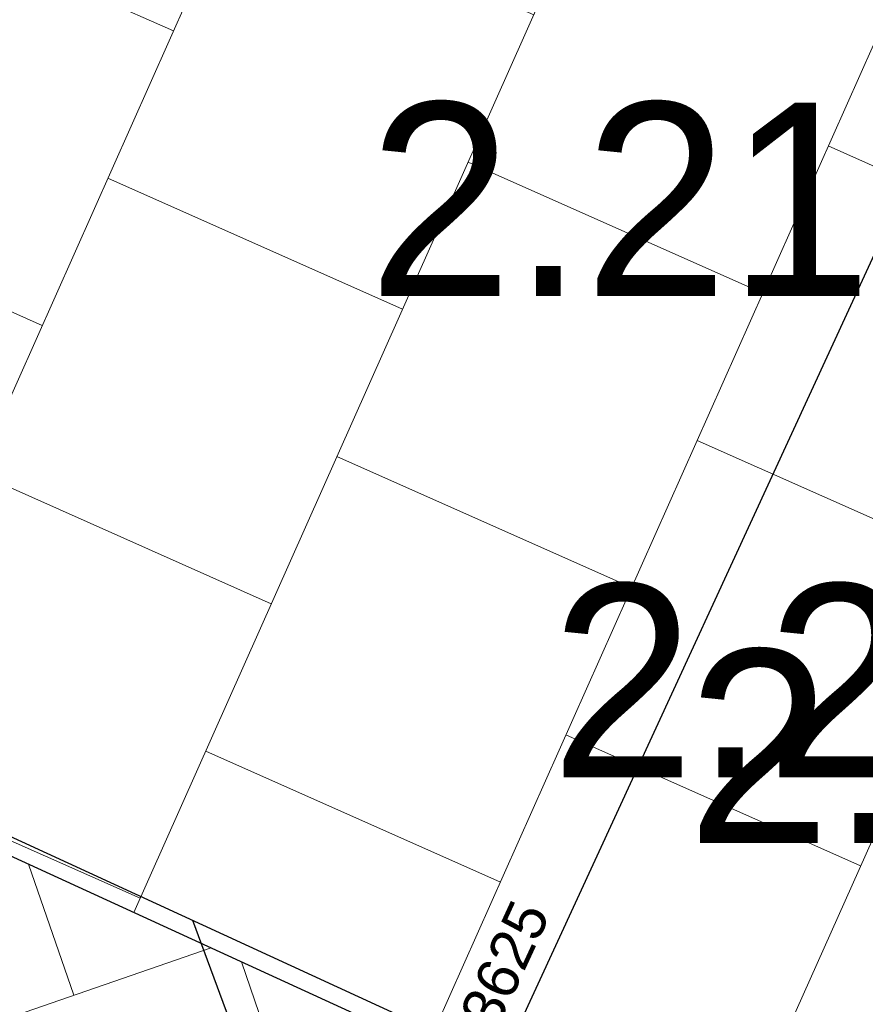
# Model space of a CAD drawing. Header units: metres. Extents: x 134157 to 138734, y 451157 to 455772.
# Tile 872 of 1056: x 136722.8 to 136723.85, y 454287.43 to 454288.65. Entities that reach past the tile are written whole.
import ezdxf

# ---------------------------------------------------------------- set-up
doc = ezdxf.new("R2010")
doc.units = ezdxf.units.M
doc.layers.add('-DR-alg-hulplijnen', color=210, linetype='Continuous', plot=False)
doc.layers.add('-DR-alg-hulplijnen kantverharding asflast nieuwe fietsstraat', color=7, linetype='Continuous', true_color=0xff9429, plot=False)
for name, color, linetype in [('-DR-bs-txt-hoogtemaat', 253, 'Continuous'), ('-DR-nw-inr-fietsparkeren Tulip Traverse', 2, 'Continuous'), ('-DR-nw-vh-kantverharding', 3, 'Continuous')]:
    doc.layers.add(name, color=color, linetype=linetype)
doc.layers.add('-DR-nw-gr-arc-gras', color=7, linetype='Continuous', true_color=0xb5d5a4)
doc.layers.add('-DR-nw-vh-arc-asfalt fietsstraat rood', color=7, linetype='Continuous', lineweight=9, true_color=0xdfbfc7)
doc.layers.add('-DR-nw-vh-arc-bss grijs', color=252, linetype='Continuous', lineweight=9)
doc.layers.add('-DR-nw-vh-arc-tegels 300x300x45', color=253, linetype='Continuous', lineweight=9)
doc.styles.add('2-5TXT', font='arial.ttf')
doc.styles.add('Drong', font='txt', dxfattribs={"height": 1.8})
doc.dimstyles.new('VELOPA-drukwerk', dxfattribs={"dimscale": 0, "dimtxt": 2.5, "dimasz": 2, "dimexe": 1, "dimexo": 1, "dimgap": 1, "dimtad": 1, "dimdec": 0, "dimdsep": 46, "dimtxsty": '2-5TXT', "dimcen": 8, "dimadec": 1, "dimazin": 0, "dimtfac": 1, "dimtdec": 0, "dimtmove": 0, "dimatfit": 3, "dimfxl": 1, "dimtolj": 1, "dimtzin": 0, "dimarcsym": 0})
pattern_1 = [(115.3356253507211, (136419.7180158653, 453326.2367068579), (-0.2236810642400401, -0.1059037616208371), [0.06, -0.187485]), (205.3356253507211, (136419.7180158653, 453326.2367068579), (0.1059037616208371, -0.22368106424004), [0.06, -0.187485])]

# ---------------------------------------------------------------- blocks, each defined once
blk = doc.blocks.new('*D2327')
at = {"layer": '-DR-alg-hulplijnen', "color": 0, "lineweight": -2, "ltscale": 4, "transparency": 16777216}
for p, q in [((-20.71672338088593, 190.0144666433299), (-463.5681463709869, 190.0144666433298)), ((-442.851422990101, 148.5810198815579), (-442.8514229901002, -3393.552086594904)), ((-20.71672338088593, -3434.985533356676), (-463.5681463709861, -3434.985533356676))]:
    blk.add_line(p, q, dxfattribs=at)
at = {"layer": '-DR-alg-hulplijnen', "color": 0, "ltscale": 4, "transparency": 16777216}
for points in [[(-449.7569974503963, 148.5810198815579), (-435.9458485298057, 148.5810198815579), (-442.851422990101, 190.0144666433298)], [(-449.7569974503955, -3393.552086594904), (-435.9458485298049, -3393.552086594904), (-442.8514229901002, -3434.985533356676)]]:
    blk.add_solid(points, dxfattribs=at)
at = {"layer": 'Defpoints', "color": 0, "ltscale": 4, "transparency": 16777216}
for p in [(0, 190.0144666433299), (-442.8514229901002, -3434.985533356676), (0, -3434.985533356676)]:
    blk.add_point(p, dxfattribs=at)
at = {"layer": '-DR-alg-hulplijnen', "color": 0, "ltscale": 4, "transparency": 16777216, "insert": (-490.0293090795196, -1622.485533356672), "char_height": 51.79180845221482, "attachment_point": 5, "rotation": 90, "style": '2-5TXT'}
blk.add_mtext('\\A1;3625', dxfattribs=at)
blk = doc.blocks.new('Tulip Traverse voetplaat eenzijdig')
at = {"layer": '-DR-alg-hulplijnen'}
h = blk.add_hatch(dxfattribs=at)
h.set_pattern_fill('ANSI31', color=256, scale=100, angle=-90.00000000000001)
h.set_pattern_definition([(315, (-149.9999761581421, 200.0000029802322), (224.5064030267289, 224.5064030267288), [])])
h.paths.add_polyline_path([(0, -1734.985533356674), (0, -3434.985533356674), (3000, -3434.985533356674), (3000, -1734.985533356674)])
at = {"layer": '-DR-alg-hulplijnen', "ltscale": 30}
blk.add_lwpolyline([(3000, -1734.985533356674), (3000, 190.0144666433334), (-3.637978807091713e-12, 190.0144666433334), (0, -1734.985533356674)], close=True, dxfattribs=at)
at = {"layer": '-DR-alg-hulplijnen', "ltscale": 4}
dim = blk.add_linear_dim(base=(-442.8514229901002, -3434.985533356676), p1=(0, 190.0144666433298), p2=(0, -3434.985533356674), angle=90, dimstyle='VELOPA-drukwerk', override={"dimscale": 20.71672338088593}, dxfattribs=at)
dim.commit()
dim.dimension.update_dxf_attribs({"geometry": '*D2327', "text_midpoint": (-490.0293090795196, -1622.485533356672)})

msp = doc.modelspace()

# ---------------------------------------------------------------- hatches: boundary and pattern name
at = {"layer": '-DR-nw-gr-arc-gras', "transparency": 33554687}
h = msp.add_hatch(dxfattribs=at)
h.set_pattern_fill('AGR-BOLLEN', color=256, scale=0.1, pattern_type=2)
h.set_pattern_definition(pattern_1)
edge = h.paths.add_edge_path()
edge.add_arc((-7000776.809524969, 3043164.567559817), 7592527.997363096, 340.0567505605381, 340.0572256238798)
edge.add_line((136455.7815594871, 453494.2542758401), (136455.1236032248, 453494.4934109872))
edge.add_arc((380495.2223584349, 364992.5484406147), 259592.3035530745, 160.0666568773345, 160.0804453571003)
edge.add_line((136433.832290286, 453435.7615323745), (136433.813485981, 453435.768343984))
edge.add_line((136433.813485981, 453435.768343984), (136432.1794965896, 453431.2550945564))
edge.add_line((136432.1794965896, 453431.2550945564), (136432.198303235, 453431.2482893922))
edge.add_line((136432.198303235, 453431.2482893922), (136431.6776287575, 453429.8696050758))
edge.add_line((136431.6776287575, 453429.8696050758), (136432.3363505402, 453429.6312341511))
edge.add_line((136432.3363505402, 453429.6312341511), (136434.3092713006, 453435.0765756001))
h = msp.add_hatch(dxfattribs=at)
h.set_pattern_fill('AGR-BOLLEN', color=256, scale=0.1, pattern_type=2)
h.set_pattern_definition(pattern_1)
edge = h.paths.add_edge_path()
edge.add_line((136644.2753070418, 454017.4218487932), (136643.9350728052, 454016.4814706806))
edge.add_line((136643.9350728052, 454016.4814706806), (136643.8839339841, 454016.3403207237))
edge.add_line((136643.8839339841, 454016.3403207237), (136644.542212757, 454016.1016536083))
edge.add_arc((1711333.983143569, -116117.4265426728), 1674723.581774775, 160.0956720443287, 160.096657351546, ccw=False)
edge.add_line((136654.3469492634, 454043.1812754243), (136653.6888597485, 454043.419891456))
edge.add_line((136653.6888597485, 454043.419891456), (136653.6378049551, 454043.2789838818))
edge.add_line((136653.6378049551, 454043.2789838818), (136653.2975354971, 454042.3386559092))
edge.add_line((136653.2975354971, 454042.3386559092), (136644.2753070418, 454017.4218487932))
at = {"layer": '-DR-nw-vh-arc-asfalt fietsstraat rood', "transparency": 33554687}
h = msp.add_hatch(color=256, dxfattribs=at)
h.dxf.hatch_style = 1
edge = h.paths.add_edge_path()
edge.add_line((136621.1191711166, 453955.2346702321), (136699.219600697, 454170.9217985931))
edge.add_arc((132463.7408879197, 455704.5910048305), 4504.600000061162, 340.0946501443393, 342.4755033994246)
edge.add_line((136759.2747347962, 454348.1949966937), (136783.3161431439, 454424.331082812))
edge.add_line((136783.3161431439, 454424.331082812), (136779.3110722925, 454425.5957596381))
edge.add_line((136779.3110722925, 454425.5957596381), (136755.2696639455, 454349.4596735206))
edge.add_arc((132463.7408877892, 455704.5910048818), 4500.400000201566, 340.09465014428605, 342.4755033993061, ccw=False)
edge.add_line((136695.2705240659, 454172.3517614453), (136617.1700944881, 453956.6646330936))
edge.add_line((136617.1700944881, 453956.6646330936), (136621.1191711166, 453955.2346702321))
at = {"layer": '-DR-nw-vh-arc-bss grijs'}
h = msp.add_hatch(dxfattribs=at)
h.set_pattern_fill('AVH-BSS_KEIFORMAAT_ELLEBOOG', color=256, scale=2, angle=199, pattern_type=2)
h.set_pattern_definition([(199, (183.050980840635, 509.7799398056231), (-0.1301895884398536, -0.2669282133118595), [0.6299999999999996, -0.2099999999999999]), (109, (183.1877194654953, 509.3828220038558), (-0.1301895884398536, -0.2669282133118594), [0.6299999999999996, -0.2099999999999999])])
h.paths.add_polyline_path([(136726.7684455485, 454285.7869553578), (136714.6053520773, 454291.3718198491), (136712.5181152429, 454286.6848620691), (136725.6341152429, 454280.9608620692), (136725.813, 454280.887), (136727.4410268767, 454285.7868897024)])
at = {"layer": '-DR-nw-vh-arc-tegels 300x300x45'}
h = msp.add_hatch(dxfattribs=at)
h.set_pattern_fill('AVH-TEGEL_200X200_HALFST', color=256, scale=2, angle=156, pattern_type=2)
h.set_pattern_definition([(156, (1.846694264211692, -0.8534051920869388), (-0.4467655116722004, -0.02001443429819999), [0.4, -0.4]), (246, (1.846694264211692, -0.8534051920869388), (0.3654181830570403, -0.1626946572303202), [])])
h.paths.add_polyline_path([(136726.7315928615, 454285.8038768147), (136727.364243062, 454287.6261443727), (136719.1921480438, 454291.3710841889), (136718.3968742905, 454289.6308862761)])

# ---------------------------------------------------------------- linework, layer by layer
at = {"layer": '-DR-alg-hulplijnen kantverharding asflast nieuwe fietsstraat'}
for points in [[(136782.1872382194, 454454.7183996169), (136782.7811478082, 454444.4882891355, -0.09121424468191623), (136782.1101864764, 454439.1022242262), (136779.3721577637, 454430.4312351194, 0.08061157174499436), (136779.1407305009, 454428.8462188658), (136779.1650810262, 454427.3139419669, -0.08061157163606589), (136778.9336537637, 454425.7289257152), (136779.3110722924, 454425.595759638), (136755.2696639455, 454349.4596735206, -0.01038880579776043), (136695.2705240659, 454172.3517614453), (136617.170094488, 453956.6646330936), (136616.793991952, 453956.8008200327, -0.01664357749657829), (136615.5574884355, 453953.711278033), (136612.5988155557, 453946.9774368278)], [(136782.1872382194, 454454.7183996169), (136782.7811478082, 454444.4882891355, -0.09121424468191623), (136782.1101864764, 454439.1022242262), (136779.3721577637, 454430.4312351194, 0.08061157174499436), (136779.1407305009, 454428.8462188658), (136779.1650810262, 454427.3139419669, -0.08061157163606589), (136778.9336537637, 454425.7289257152), (136779.3110722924, 454425.595759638), (136755.2696639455, 454349.4596735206, -0.01038880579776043), (136695.2705240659, 454172.3517614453), (136617.170094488, 453956.6646330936), (136616.793991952, 453956.8008200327, -0.01664357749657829), (136615.5574884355, 453953.711278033), (136612.5988155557, 453946.9774368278)], [(136795.3186191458, 454446.8927752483, -0.1133395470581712), (136791.4409132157, 454440.3456031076), (136791.3770963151, 454440.278100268, 0.1125669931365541), (136788.0051475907, 454434.5237714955), (136786.0472758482, 454428.3234404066, -0.08061157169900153), (136785.3264985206, 454426.8929456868), (136784.4183557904, 454425.6411321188, 0.08061144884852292), (136783.6975791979, 454424.2106397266), (136783.3161431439, 454424.331082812), (136759.2747347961, 454348.1949966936, -0.01038880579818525), (136699.219600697, 454170.9217985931), (136621.1191711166, 453955.2346702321), (136621.4952736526, 453955.0984832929, 0.01664357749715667), (136620.467022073, 453951.9335331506), (136618.8898399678, 453946.4661328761, -0.01664357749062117)], [(136795.3186191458, 454446.8927752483, -0.1133395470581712), (136791.4409132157, 454440.3456031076), (136791.3770963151, 454440.278100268, 0.1125669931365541), (136788.0051475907, 454434.5237714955), (136786.0472758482, 454428.3234404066, -0.08061157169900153), (136785.3264985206, 454426.8929456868), (136784.4183557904, 454425.6411321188, 0.08061144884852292), (136783.6975791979, 454424.2106397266), (136783.3161431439, 454424.331082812), (136759.2747347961, 454348.1949966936, -0.01038880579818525), (136699.219600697, 454170.9217985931), (136621.1191711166, 453955.2346702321), (136621.4952736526, 453955.0984832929, 0.01664357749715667), (136620.467022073, 453951.9335331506), (136618.8898399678, 453946.4661328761, -0.01664357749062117)]]:
    msp.add_lwpolyline(points, format="xyb", dxfattribs=at)
at = {"layer": '-DR-nw-vh-kantverharding'}
for points in [[(136616.7939919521, 453956.8008200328), (136617.1700944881, 453956.6646330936), (136695.2705240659, 454172.3517614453, 0.01038880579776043), (136755.2696639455, 454349.4596735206), (136779.3110722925, 454425.5957596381)], [(136783.8943779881, 454424.7310660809, 0.4472010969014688), (136784.2009176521, 454424.0516779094), (136785.5093855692, 454423.6384508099, -0.4142026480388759), (136785.7051173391, 454423.2620436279), (136774.1273234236, 454386.5966410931, -0.4142135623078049), (136773.7509128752, 454386.4008986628), (136772.4158892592, 454386.8224576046, 0.4142135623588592), (136771.7885383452, 454386.4962202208), (136771.2164226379, 454384.6844024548, 0.414213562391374), (136771.5426600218, 454384.0570515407), (136772.8776836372, 454383.635492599, -0.414213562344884), (136773.0734260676, 454383.2590820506), (136764.8078596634, 454357.0830832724, -0.4142135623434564), (136764.431449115, 454356.8873408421), (136763.0964254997, 454357.3088997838, 0.4142135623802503), (136762.4690745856, 454356.9826623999), (136759.6561701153, 454348.0745512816, -0.01038880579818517), (136699.5957032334, 454170.7856116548), (136621.4952736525, 453955.0984832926, 0.01664357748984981), (136620.467022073, 453951.9335331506), (136618.8898399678, 453946.4661328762, -0.01664357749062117)], [(136621.4952736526, 453955.098483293), (136621.1191711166, 453955.2346702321), (136699.219600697, 454170.9217985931, 0.01038880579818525), (136759.2747347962, 454348.1949966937), (136783.3161431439, 454424.331082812)]]:
    msp.add_lwpolyline(points, format="xyb", dxfattribs=at)
msp.add_lwpolyline([(136726.7315928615, 454285.8038768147), (136714.6053520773, 454291.3718198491)], dxfattribs=at)

# ---------------------------------------------------------------- block references
at = {"layer": '-DR-nw-inr-fietsparkeren Tulip Traverse', "xscale": 0.001, "yscale": 0.001, "zscale": 0.001, "rotation": 335.2641229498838}
msp.add_blockref('Tulip Traverse voetplaat eenzijdig', (136721.8080745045, 454290.0003131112), dxfattribs=at)
at = {"layer": '-DR-nw-vh-kantverharding', "xscale": 0.001, "yscale": 0.001, "zscale": 0.001, "rotation": 335.2641229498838}
msp.add_blockref('Tulip Traverse voetplaat eenzijdig', (136724.5282721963, 454288.747097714), dxfattribs=at)

# ---------------------------------------------------------------- texts
at = {"layer": '-DR-bs-txt-hoogtemaat', "color": 253, "char_height": 0.24, "attachment_point": 7, "style": 'Drong'}
for s, insert in [('2.21', (136723.235, 454288.308, 2.212)), ('2.20', (136723.461, 454287.707, 2.201)), ('2.21', (136723.63, 454287.629, 2.211))]:
    msp.add_mtext(s, dxfattribs=dict(at, insert=insert))

doc.saveas('drawing.dxf')
